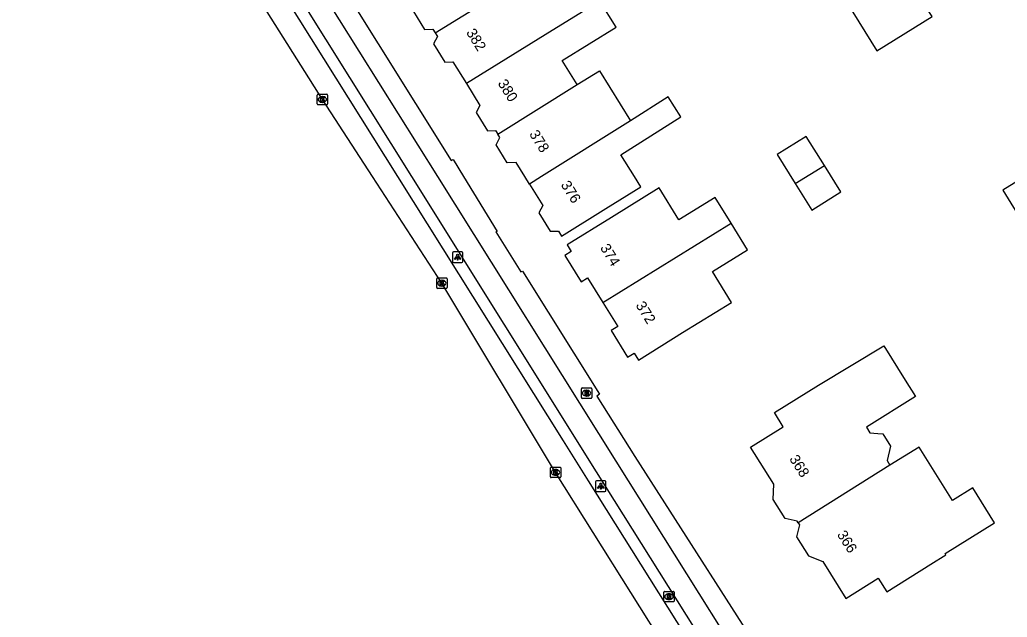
# Model space of a CAD drawing. Extents: x 160026 to 161302, y 384757 to 385701.
# Drawn here: x 160030.2 to 160125, y 385207.7 to 385265.1 of the extents above; entities that cross this region are included whole.
import ezdxf

# ---------------------------------------------------------------- set-up
doc = ezdxf.new("R2010")
doc.units = 0
for name, color, linetype in [('IMGEO_Brandkraan', 7, 'Continuous'), ('IMGEO_Fietspad_gesloten', 7, 'Continuous'), ('IMGEO_Kolk', 7, 'Continuous'), ('IMGEO_Lichtpunt', 7, 'Continuous'), ('IMGEO_Pand', 7, 'Continuous'), ('IMGEO_Pand_nummerreeks', 7, 'Continuous'), ('IMGEO_Parkeervlak_open', 7, 'Continuous'), ('IMGEO_Rijbaan_regionaal_gesloten', 7, 'Continuous'), ('IMGEO_Rioolput', 7, 'Continuous'), ('IMGEO_Voetpad_open', 7, 'Continuous')]:
    doc.layers.add(name, color=color, linetype=linetype)

msp = doc.modelspace()

# ---------------------------------------------------------------- linework, layer by layer
at = {"layer": 'IMGEO_Brandkraan'}
for p, q in [((160084.142, 385228.765), (160084.142, 385229.617)), ((160084.217, 385229.691), (160085.069, 385229.691)), ((160084.63, 385229.471), (160084.655, 385229.471)), ((160085.143, 385229.617), (160085.143, 385228.765)), ((160085.069, 385228.691), (160084.217, 385228.691)), ((160084.653, 385228.911), (160084.628, 385228.911))]:
    msp.add_line(p, q, dxfattribs=at)
for points in [[(160084.142, 385228.765), (160084.142, 385229.617)], [(160084.217, 385229.691), (160085.069, 385229.691)], [(160084.49, 385229.391), (160084.49, 385228.991), (160084.703, 385228.991)], [(160084.721, 385229.391), (160084.49, 385229.391)], [(160085.143, 385229.617), (160085.143, 385228.765)], [(160085.069, 385228.691), (160084.217, 385228.691)], [(160084.669, 385229.31), (160084.615, 385229.31), (160084.615, 385229.234)], [(160084.615, 385229.234), (160084.668, 385229.234)], [(160084.677, 385229.158), (160084.615, 385229.158), (160084.615, 385229.077)], [(160084.615, 385229.077), (160084.677, 385229.077)]]:
    msp.add_lwpolyline(points, dxfattribs=at)
for centre, radius, start, end in [((160084.219, 385229.615), 0.0765, 91.55205, 178.44795), ((160084.219, 385229.615), 0.0765, 91.55205, 178.44795), ((160084.725, 385229.246), 0.145, 59.4692, 91.53667), ((160084.75, 385229.293), 0.0922, 285.51372, 58.15012), ((160085.067, 385229.615), 0.0765, 1.55205, 88.44795), ((160085.067, 385229.615), 0.0765, 1.55205, 88.44795), ((160084.219, 385228.767), 0.0765, 181.55205, 268.44795), ((160084.219, 385228.767), 0.0765, 181.55205, 268.44795), ((160084.67, 385229.272), 0.0379, 267.82845, 90.93552), ((160084.678, 385229.117), 0.0404, 269.87594, 90.50774), ((160084.709, 385229.242), 0.251, 268.66757, 293.53466), ((160084.755, 385229.101), 0.105, 301.31148, 78.98903), ((160085.067, 385228.767), 0.0765, 271.55205, 358.44795), ((160085.067, 385228.767), 0.0765, 271.55205, 358.44795)]:
    msp.add_arc(centre, radius, start, end, dxfattribs=at)
for centre, major_axis, ratio, start_param, end_param in [((160084.629, 385229.191), (-0.387, 0.002), 0.722429, 4.712389, 7.853982), ((160084.654, 385229.191), (-0.39, 0.002), 0.717154, 1.570796, 4.712389)]:
    msp.add_ellipse(centre, major_axis=major_axis, ratio=ratio, start_param=start_param, end_param=end_param, dxfattribs=at)
at = {"layer": 'IMGEO_Fietspad_gesloten'}
for points in [[(160123.778, 385164.743), (160087.491, 385222.641), (160070.35, 385250), (160030.703, 385313.283), (160030.2, 385314.143)], [(160032.543, 385306.417), (160061.871, 385259.541), (160067.835, 385250), (160085.578, 385221.627), (160124.152, 385160.161), (160150.574, 385117.95), (160168.154, 385089.798)]]:
    msp.add_lwpolyline(points, dxfattribs=at)
at = {"layer": 'IMGEO_Kolk'}
for p, q in [((160058.764, 385256.986), (160058.764, 385257.838)), ((160058.839, 385257.912), (160059.691, 385257.912)), ((160059.765, 385257.838), (160059.765, 385256.986)), ((160059.691, 385256.912), (160058.839, 385256.912)), ((160059.275, 385257.132), (160059.25, 385257.132)), ((160059.252, 385257.692), (160059.277, 385257.692)), ((160070.248, 385239.335), (160070.248, 385240.187)), ((160070.323, 385240.261), (160071.175, 385240.261)), ((160070.736, 385240.041), (160070.761, 385240.041)), ((160071.249, 385240.187), (160071.249, 385239.335)), ((160071.175, 385239.261), (160070.323, 385239.261)), ((160070.759, 385239.481), (160070.734, 385239.481)), ((160081.166, 385221.148), (160081.166, 385222)), ((160081.241, 385222.074), (160082.093, 385222.074)), ((160081.654, 385221.854), (160081.679, 385221.854)), ((160082.167, 385222), (160082.167, 385221.148)), ((160082.093, 385221.074), (160081.241, 385221.074)), ((160081.677, 385221.294), (160081.652, 385221.294))]:
    msp.add_line(p, q, dxfattribs=at)
for points in [[(160058.764, 385256.986), (160058.764, 385257.838)], [(160058.839, 385257.912), (160059.691, 385257.912)], [(160059.765, 385257.838), (160059.765, 385256.986)], [(160059.691, 385256.912), (160058.839, 385256.912)], [(160059.085, 385257.612), (160059.208, 385257.612), (160059.208, 385257.461), (160059.338, 385257.612), (160059.502, 385257.612), (160059.356, 385257.461), (160059.509, 385257.212), (160059.357, 385257.212), (160059.272, 385257.376), (160059.208, 385257.309), (160059.208, 385257.212), (160059.085, 385257.212), (160059.085, 385257.612)], [(160070.248, 385239.335), (160070.248, 385240.187)], [(160070.323, 385240.261), (160071.175, 385240.261)], [(160070.569, 385239.961), (160070.692, 385239.961), (160070.692, 385239.81), (160070.822, 385239.961), (160070.986, 385239.961), (160070.84, 385239.81), (160070.993, 385239.561), (160070.841, 385239.561), (160070.756, 385239.725), (160070.692, 385239.658), (160070.692, 385239.561), (160070.569, 385239.561), (160070.569, 385239.961)], [(160071.249, 385240.187), (160071.249, 385239.335)], [(160071.175, 385239.261), (160070.323, 385239.261)], [(160081.166, 385221.148), (160081.166, 385222)], [(160081.241, 385222.074), (160082.093, 385222.074)], [(160081.487, 385221.774), (160081.61, 385221.774), (160081.61, 385221.623), (160081.74, 385221.774), (160081.904, 385221.774), (160081.758, 385221.623), (160081.911, 385221.374), (160081.759, 385221.374), (160081.674, 385221.538), (160081.61, 385221.471), (160081.61, 385221.374), (160081.487, 385221.374), (160081.487, 385221.774)], [(160082.167, 385222), (160082.167, 385221.148)], [(160082.093, 385221.074), (160081.241, 385221.074)]]:
    msp.add_lwpolyline(points, dxfattribs=at)
for centre, start, end in [((160058.841, 385257.836), 91.55205, 178.44795), ((160058.841, 385257.836), 91.55205, 178.44795), ((160059.689, 385257.836), 1.55205, 88.44795), ((160059.689, 385257.836), 1.55205, 88.44795), ((160058.841, 385256.988), 181.55205, 268.44795), ((160058.841, 385256.988), 181.55205, 268.44795), ((160059.689, 385256.988), 271.55205, 358.44795), ((160059.689, 385256.988), 271.55205, 358.44795), ((160070.325, 385240.185), 91.55205, 178.44795), ((160070.325, 385240.185), 91.55205, 178.44795), ((160071.173, 385240.185), 1.55205, 88.44795), ((160071.173, 385240.185), 1.55205, 88.44795), ((160070.325, 385239.337), 181.55205, 268.44795), ((160070.325, 385239.337), 181.55205, 268.44795), ((160071.173, 385239.337), 271.55205, 358.44795), ((160071.173, 385239.337), 271.55205, 358.44795), ((160081.243, 385221.998), 91.55205, 178.44795), ((160081.243, 385221.998), 91.55205, 178.44795), ((160082.091, 385221.998), 1.55205, 88.44795), ((160082.091, 385221.998), 1.55205, 88.44795), ((160081.243, 385221.15), 181.55205, 268.44795), ((160081.243, 385221.15), 181.55205, 268.44795), ((160082.091, 385221.15), 271.55205, 358.44795), ((160082.091, 385221.15), 271.55205, 358.44795)]:
    msp.add_arc(centre, 0.0765, start, end, dxfattribs=at)
for centre, major_axis, ratio, start_param, end_param in [((160059.251, 385257.412), (-0.387, 0.002), 0.722429, 4.712389, 7.853982), ((160059.276, 385257.412), (-0.39, 0.002), 0.717154, 1.570796, 4.712389), ((160070.735, 385239.761), (-0.387, 0.002), 0.722429, 4.712389, 7.853982), ((160070.76, 385239.761), (-0.39, 0.002), 0.717154, 1.570796, 4.712389), ((160081.653, 385221.574), (-0.387, 0.002), 0.722429, 4.712389, 7.853982), ((160081.678, 385221.574), (-0.39, 0.002), 0.717154, 1.570796, 4.712389)]:
    msp.add_ellipse(centre, major_axis=major_axis, ratio=ratio, start_param=start_param, end_param=end_param, dxfattribs=at)
at = {"layer": 'IMGEO_Lichtpunt'}
for p, q in [((160071.762, 385242.661), (160071.762, 385241.854)), ((160071.762, 385242.661), (160071.762, 385241.854)), ((160072.664, 385242.756), (160071.856, 385242.756)), ((160072.664, 385242.756), (160071.856, 385242.756)), ((160072.758, 385241.854), (160072.758, 385242.661)), ((160072.758, 385241.854), (160072.758, 385242.661)), ((160071.856, 385241.76), (160072.664, 385241.76)), ((160071.856, 385241.76), (160072.664, 385241.76)), ((160085.509, 385220.656), (160085.509, 385219.849)), ((160085.509, 385220.656), (160085.509, 385219.849)), ((160086.411, 385220.751), (160085.603, 385220.751)), ((160086.411, 385220.751), (160085.603, 385220.751)), ((160086.505, 385219.849), (160086.505, 385220.656)), ((160086.505, 385219.849), (160086.505, 385220.656)), ((160085.603, 385219.755), (160086.411, 385219.755)), ((160085.603, 385219.755), (160086.411, 385219.755))]:
    msp.add_line(p, q, dxfattribs=at)
for points in [[(160072.136, 385242.325), (160072.175, 385242.297), (160071.987, 385242.035), (160071.949, 385242.062), (160072.136, 385242.325)], [(160072.238, 385242.277), (160072.285, 385242.277), (160072.285, 385241.955), (160072.238, 385241.955), (160072.238, 385242.277)], [(160072.348, 385242.297), (160072.386, 385242.324), (160072.573, 385242.062), (160072.534, 385242.034), (160072.348, 385242.297)], [(160085.883, 385220.32), (160085.922, 385220.292), (160085.734, 385220.03), (160085.696, 385220.057), (160085.883, 385220.32)], [(160085.985, 385220.272), (160086.032, 385220.272), (160086.032, 385219.95), (160085.985, 385219.95), (160085.985, 385220.272)], [(160086.095, 385220.292), (160086.133, 385220.319), (160086.32, 385220.057), (160086.281, 385220.029), (160086.095, 385220.292)]]:
    msp.add_lwpolyline(points, dxfattribs=at)
for centre in [(160072.261, 385242.459), (160086.008, 385220.454)]:
    msp.add_circle(centre, 0.0994, dxfattribs=at)
for centre, start, end in [((160071.856, 385242.661), 90, 180), ((160071.856, 385242.661), 90, 180), ((160072.664, 385242.661), 0, 90), ((160072.664, 385242.661), 0, 90), ((160071.856, 385241.854), 180, 270), ((160071.856, 385241.854), 180, 270), ((160072.664, 385241.854), 270, 0), ((160072.664, 385241.854), 270, 360), ((160085.603, 385220.656), 90, 180), ((160085.603, 385220.656), 90, 180), ((160086.411, 385220.656), 0, 90), ((160086.411, 385220.656), 0, 90), ((160085.603, 385219.849), 180, 270), ((160085.603, 385219.849), 180, 270), ((160086.411, 385219.849), 270, 0), ((160086.411, 385219.849), 270, 360)]:
    msp.add_arc(centre, 0.0946, start, end, dxfattribs=at)
at = {"layer": 'IMGEO_Pand'}
for points in [[(160109.628, 385266.727), (160112.507, 385262.087), (160117.839, 385265.396), (160114.46, 385270.474)], [(160067.087, 385268.634), (160068.381, 385266.549), (160068.009, 385265.854), (160069.064, 385264.154), (160069.864, 385264.179), (160070.088, 385263.817)], [(160070.088, 385263.817), (160077.664, 385268.491)], [(160085.931, 385266.869), (160080.677, 385263.635), (160073.103, 385258.937)], [(160083.754, 385258.837), (160082.307, 385261.169), (160087.477, 385264.377), (160085.931, 385266.869)], [(160070.088, 385263.817), (160070.313, 385263.455), (160069.945, 385262.767), (160071.041, 385261), (160071.808, 385261.024), (160073.103, 385258.937)], [(160083.754, 385258.837), (160085.875, 385260.17), (160088.853, 385255.371)], [(160073.103, 385258.937), (160074.399, 385256.849), (160074.035, 385256.17), (160075.135, 385254.399), (160075.905, 385254.423), (160076.115, 385254.085)], [(160076.115, 385254.085), (160083.754, 385258.837)], [(160079.145, 385249.282), (160080.426, 385247.219), (160080.046, 385246.511), (160081.14, 385244.748), (160081.93, 385244.773), (160082.231, 385244.288), (160086.48, 385246.925), (160089.849, 385249.015), (160089.238, 385250), (160087.94, 385252.092), (160093.69, 385255.748), (160092.489, 385257.683), (160088.853, 385255.371)], [(160088.853, 385255.371), (160080.303, 385250), (160079.145, 385249.282)], [(160079.145, 385249.282), (160078.7, 385250), (160077.866, 385251.344), (160077.023, 385251.317), (160075.95, 385253.046), (160076.326, 385253.746), (160076.115, 385254.085)], [(160107.483, 385251.069), (160105.747, 385253.866), (160102.947, 385252.128), (160104.681, 385249.335)], [(160132.337, 385248.492), (160130.12, 385252.088), (160124.615, 385248.695), (160126.832, 385245.099), (160136.156, 385229.972), (160141.661, 385233.366), (160135.133, 385243.956), (160132.337, 385248.492)], [(160104.681, 385249.335), (160107.483, 385251.069)], [(160104.681, 385249.335), (160106.264, 385246.784), (160109.064, 385248.522), (160107.483, 385251.069)], [(160098.529, 385245.53), (160096.995, 385248.001), (160093.518, 385245.843), (160091.609, 385248.921), (160087.022, 385246.074), (160082.773, 385243.437), (160083.17, 385242.798), (160082.55, 385242.414), (160084.124, 385239.878), (160084.739, 385240.26), (160086.201, 385237.904)], [(160086.201, 385237.904), (160098.529, 385245.53)], [(160086.201, 385237.904), (160087.63, 385235.601), (160086.996, 385235.207), (160088.581, 385232.654), (160089.202, 385233.039), (160089.618, 385232.369), (160093.867, 385235.006), (160098.558, 385237.917), (160096.723, 385240.875), (160100.113, 385242.978), (160098.529, 385245.53)], [(160104.963, 385216.726), (160104.861, 385216.889), (160103.725, 385217.154), (160102.551, 385218.975), (160102.625, 385220.434), (160100.388, 385224), (160103.534, 385225.957), (160102.682, 385227.326), (160106.928, 385229.968), (160113.181, 385233.751), (160115.244, 385230.437), (160116.227, 385228.858), (160111.515, 385225.925), (160111.861, 385225.369), (160112.616, 385225.324), (160113.099, 385225.296), (160113.848, 385224.093), (160113.501, 385222.734), (160113.78, 385222.285)], [(160104.963, 385216.726), (160105.084, 385216.531), (160104.816, 385215.381), (160105.96, 385213.552), (160107.331, 385212.998), (160109.554, 385209.466), (160112.66, 385211.399), (160113.468, 385210.1), (160117.714, 385212.742), (160119.163, 385213.643), (160119.087, 385213.766), (160123.823, 385216.713), (160121.729, 385220.077), (160119.787, 385218.869), (160116.587, 385224.011), (160113.78, 385222.285)], [(160113.78, 385222.285), (160104.963, 385216.726)]]:
    msp.add_lwpolyline(points, dxfattribs=at)
at = {"layer": 'IMGEO_Parkeervlak_open'}
msp.add_lwpolyline([(160040.413, 385291.632), (160066.491, 385250), (160082.398, 385224.605), (160084.808, 385220.758), (160099.16, 385197.845), (160101.17, 385194.648), (160111.679, 385177.874)], dxfattribs=at)
at = {"layer": 'IMGEO_Rijbaan_regionaal_gesloten'}
msp.add_lwpolyline([(160123.75, 385154.328), (160114.434, 385169.251), (160103.411, 385186.881), (160092.507, 385204.256), (160081.666, 385221.573), (160070.748, 385239.76), (160064.086, 385250), (160059.264, 385257.412), (160048.487, 385274.563), (160044.011, 385281.7), (160037.977, 385291.321), (160036.648, 385293.448)], dxfattribs=at)
at = {"layer": 'IMGEO_Rioolput'}
for p, q in [((160092.057, 385209.212), (160092.057, 385210.064)), ((160092.132, 385210.138), (160092.984, 385210.138)), ((160092.545, 385209.918), (160092.57, 385209.918)), ((160093.058, 385210.064), (160093.058, 385209.212)), ((160092.984, 385209.138), (160092.132, 385209.138)), ((160092.568, 385209.358), (160092.543, 385209.358))]:
    msp.add_line(p, q, dxfattribs=at)
for points in [[(160092.057, 385209.212), (160092.057, 385210.064)], [(160092.132, 385210.138), (160092.984, 385210.138)], [(160092.646, 385209.836), (160092.394, 385209.838), (160092.394, 385209.438)], [(160092.394, 385209.438), (160092.518, 385209.438), (160092.518, 385209.6), (160092.529, 385209.6)], [(160092.572, 385209.757), (160092.518, 385209.757), (160092.518, 385209.676)], [(160092.518, 385209.676), (160092.57, 385209.676)], [(160092.576, 385209.571), (160092.647, 385209.438), (160092.787, 385209.438), (160092.722, 385209.564)], [(160093.058, 385210.064), (160093.058, 385209.212)], [(160092.984, 385209.138), (160092.132, 385209.138)]]:
    msp.add_lwpolyline(points, dxfattribs=at)
for centre, radius, start, end in [((160092.134, 385210.062), 0.0765, 91.55205, 178.44795), ((160092.134, 385210.062), 0.0765, 91.55205, 178.44795), ((160092.528, 385209.547), 0.0533, 26.02933, 88.69889), ((160092.554, 385209.865), 0.19, 274.7715, 282.96867), ((160092.578, 385209.661), 0.0964, 77.00612, 93.18647), ((160092.592, 385209.718), 0.0378, 276.66336, 79.67722), ((160092.645, 385209.726), 0.109, 350.36119, 89.41601), ((160092.643, 385209.726), 0.112, 277.58423, 350.98172), ((160092.627, 385209.511), 0.108, 29.51342, 73.79051), ((160092.982, 385210.062), 0.0765, 1.55205, 88.44795), ((160092.982, 385210.062), 0.0765, 1.55205, 88.44795), ((160092.134, 385209.214), 0.0765, 181.55205, 268.44795), ((160092.134, 385209.214), 0.0765, 181.55205, 268.44795), ((160092.982, 385209.214), 0.0765, 271.55205, 358.44795), ((160092.982, 385209.214), 0.0765, 271.55205, 358.44795)]:
    msp.add_arc(centre, radius, start, end, dxfattribs=at)
for centre, major_axis, ratio, start_param, end_param in [((160092.544, 385209.638), (-0.387, 0.002), 0.722429, 4.712389, 7.853982), ((160092.569, 385209.638), (-0.39, 0.002), 0.717154, 1.570796, 4.712389)]:
    msp.add_ellipse(centre, major_axis=major_axis, ratio=ratio, start_param=start_param, end_param=end_param, dxfattribs=at)
at = {"layer": 'IMGEO_Voetpad_open'}
msp.add_lwpolyline([(160032.616, 385314.905), (160038.148, 385305.982), (160037.936, 385305.85), (160040.989, 385300.92), (160040.82, 385300.82), (160046.575, 385291.663), (160050.286, 385285.709), (160050.755, 385284.956), (160071.649, 385251.538), (160071.814, 385251.639), (160072.82, 385250), (160076.049, 385244.741), (160075.929, 385244.686), (160078.326, 385240.862), (160078.493, 385240.928), (160085.88, 385229.102), (160085.619, 385228.915), (160089.292, 385223.094), (160103.458, 385200.92)], dxfattribs=at)

# ---------------------------------------------------------------- texts
at = {"layer": 'IMGEO_Pand_nummerreeks'}
for s, rotation, p in [('382', 301.86197, (160073.039, 385263.848)), ('380', 301.86197, (160076.072, 385258.97)), ('378', 301.86476, (160079.101, 385254.096)), ('376', 301.86476, (160082.129, 385249.226)), ('374', 301.7347, (160085.903, 385243.167)), ('372', 301.7347, (160089.323, 385237.636)), ('368', 302.24012, (160104.077, 385222.874)), ('366', 302.23796, (160108.659, 385215.609))]:
    msp.add_text(s, height=1, rotation=rotation, dxfattribs=at).set_placement(p)

doc.saveas('drawing.dxf')
